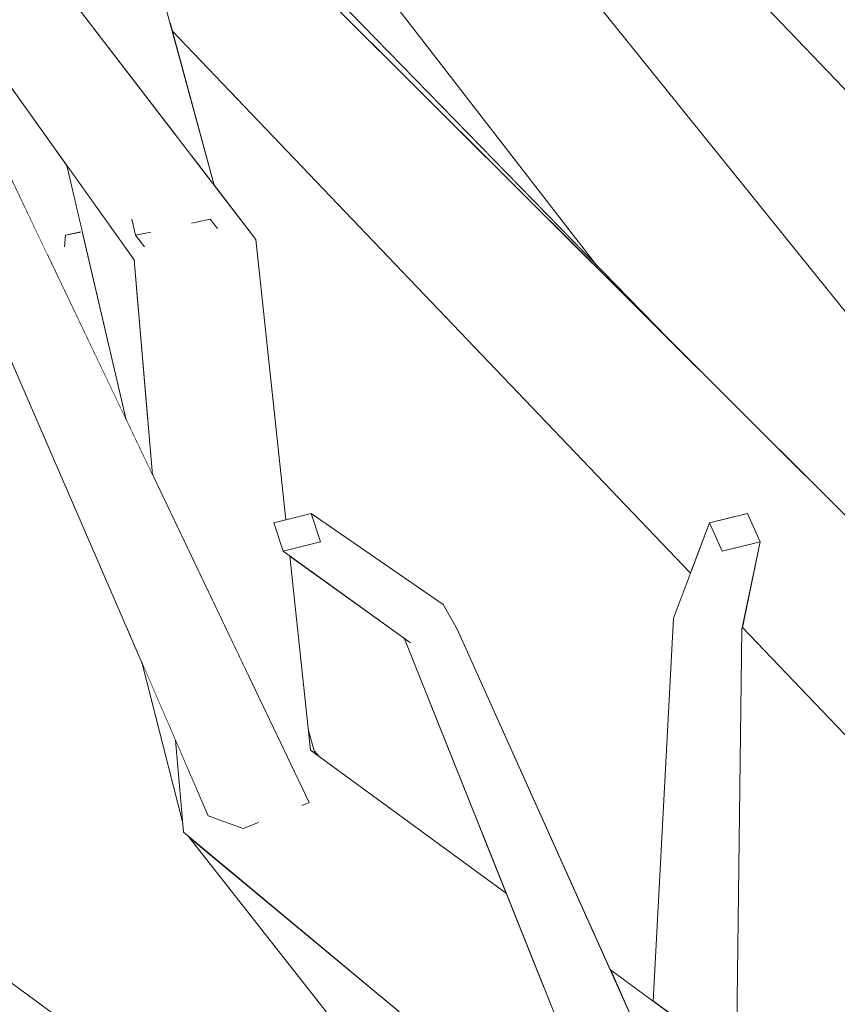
# Model space of a CAD drawing. Extents: x -289599 to -184549, y 66678 to 295474.
# Tile 468 of 656: x -250837 to -250776, y 71737 to 71810. Entities that reach past the tile are written whole.
import ezdxf

# ---------------------------------------------------------------- set-up
doc = ezdxf.new("R2010")
doc.units = 0
doc.header["$MEASUREMENT"] = 0
doc.linetypes.add('Wipeout_Contour', pattern=[1000, 0, -1000])
doc.layers.add('arch drzewa', color=8, linetype='Continuous')
doc.layers.add('Model drzwi', color=8, linetype='Continuous')
doc.layers.add('arch drzewa_Nr_Pióra__4', color=8, linetype='Continuous', lineweight=9)

msp = doc.modelspace()

# ---------------------------------------------------------------- wipeouts: each hides what was drawn before it
at = {"color": 254, "linetype": 'Wipeout_Contour', "lineweight": 0, "ltscale": 6396048.042397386}
msp.add_wipeout([(-250875.742, 71824.371), (-250876.119, 71824.599), (-250868.869, 71798.079), (-250865.738, 71793.998), (-250863.49, 71772.986), (-250861.591, 71773.452), (-250851.693, 71766.629), (-250850.643, 71764.775), (-250839.166, 71739.249), (-250817.915, 71723.689), (-250784.693, 71689.19), (-250786.37, 71698.097), (-250787.314, 71699.502), (-250807.501, 71714.447), (-250805.009, 71716.396), (-250792.502, 71707.23), (-250798.396, 71716.011), (-250824.535, 71749.234), (-250824.915, 71749.55), (-250824.982, 71750.327), (-250828.042, 71762.298), (-250844.563, 71800.411), (-250857.861, 71805.891), (-250859.467, 71808.211), (-250866.458, 71822.293)], dxfattribs=at).dxf.layer = 'Model drzwi'
at = {"color": 254, "linetype": 'Wipeout_Contour', "lineweight": 0, "ltscale": 3068997.46267517}
msp.add_wipeout([(-250783.457, 71732.332), (-250771.654, 71723.689), (-250733.416, 71683.982), (-250734.154, 71692.173), (-250739.028, 71711.254), (-250738.16, 71712.344), (-250734.778, 71713.077), (-250734.53, 71712.279), (-250734.416, 71712.344), (-250733.076, 71712.687), (-250783.018, 71764.927), (-250783.05, 71764.775)], dxfattribs=at).dxf.layer = 'Model drzwi'

# ---------------------------------------------------------------- next in the draw order: wipeouts: each hides what was drawn before it
at = {"color": 254, "linetype": 'Wipeout_Contour', "lineweight": 0, "ltscale": 2814009.116562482}
msp.add_wipeout([(-250786.901, 71768.989), (-250825.769, 71809.645), (-250822.607, 71798.079), (-250819.476, 71793.998), (-250817.229, 71772.986), (-250815.33, 71773.452), (-250805.431, 71766.629), (-250804.381, 71764.775), (-250792.904, 71739.249), (-250789.685, 71736.892), (-250788.18, 71765.607)], dxfattribs=at).dxf.layer = 'Model drzwi'

# ---------------------------------------------------------------- next in the draw order: wipeouts: each hides what was drawn before it
at = {"color": 254, "linetype": 'Wipeout_Contour', "lineweight": 0, "ltscale": 767359.626418}
msp.add_wipeout([(-250771.654, 71723.689), (-250792.904, 71739.249), (-250790.507, 71733.917)], dxfattribs=at).dxf.layer = 'arch drzewa'
at = {"color": 254, "linetype": 'Wipeout_Contour', "lineweight": 0, "ltscale": 1023327.812483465}
msp.add_wipeout([(-250810.629, 71814.152), (-250816.84, 71815.556), (-250794.035, 71792.188), (-250809.835, 71812.618)], dxfattribs=at).dxf.layer = 'Model drzwi'
at = {"color": 254, "linetype": 'Wipeout_Contour', "lineweight": 0, "ltscale": 1534919.731064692}
msp.add_wipeout([(-250816.937, 71770.264), (-250815.548, 71757.273), (-250815.106, 71755.649), (-250814.738, 71755.237), (-250800.687, 71744.949), (-250808.327, 71764.064)], dxfattribs=at).dxf.layer = 'Model drzwi'

# ---------------------------------------------------------------- next in the draw order: wipeouts: each hides what was drawn before it
at = {"color": 254, "linetype": 'Wipeout_Contour', "lineweight": 0, "ltscale": 2046539.315573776}
msp.add_wipeout([(-250816.495, 71752.001), (-250817.524, 71748.575), (-250797.877, 71737.916), (-250800.687, 71744.949), (-250815.381, 71755.708), (-250816.148, 71753.155), (-250815.492, 71751.782), (-250816.022, 71751.573)], dxfattribs=at).dxf.layer = 'arch drzewa'
at = {"color": 254, "linetype": 'Wipeout_Contour', "lineweight": 0, "ltscale": 767436.821561}
msp.add_wipeout([(-250803.229, 71816.891), (-250763.073, 71767.86), (-250803.226, 71816.898)], dxfattribs=at).dxf.layer = 'Model drzwi'

# ---------------------------------------------------------------- next in the draw order: wipeouts: each hides what was drawn before it
at = {"color": 254, "linetype": 'Wipeout_Contour', "lineweight": 0, "ltscale": 1790827.18872353}
msp.add_wipeout([(-250819.476, 71793.998), (-250826.736, 71795.407), (-250815.381, 71755.708), (-250816.937, 71770.264), (-250817.441, 71770.626), (-250818.145, 71772.761), (-250817.229, 71772.986)], dxfattribs=at).dxf.layer = 'arch drzewa'
at = {"color": 254, "linetype": 'Wipeout_Contour', "lineweight": 0, "ltscale": 767420.632717}
msp.add_wipeout([(-250817.524, 71748.575), (-250795.832, 71732.8), (-250797.877, 71737.916)], dxfattribs=at).dxf.layer = 'arch drzewa'
at = {"color": 254, "linetype": 'Wipeout_Contour', "lineweight": 0, "ltscale": 4092481.19224571}
msp.add_wipeout([(-250800.436, 71916.19), (-250792.133, 71907.913), (-250777.714, 71861.193), (-250760.542, 71831.733), (-250759.839, 71832.08), (-250742.648, 71814.824), (-250735.855, 71797.055), (-250723.821, 71782.109), (-250714.405, 71821.675), (-250715.208, 71827.697), (-250716.837, 71829.629), (-250716.751, 71830.515), (-250715.657, 71831.055), (-250720.136, 71864.617), (-250718.975, 71865.307), (-250748.241, 71905.863)], dxfattribs=at).dxf.layer = 'Model drzwi'

# ---------------------------------------------------------------- next in the draw order: wipeouts: each hides what was drawn before it
at = {"color": 254, "linetype": 'Wipeout_Contour', "lineweight": 0, "ltscale": 1023320.506130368}
msp.add_wipeout([(-250826.736, 71795.407), (-250820.019, 71761.26), (-250816.148, 71753.155), (-250815.381, 71755.708)], dxfattribs=at).dxf.layer = 'arch drzewa'
at = {"color": 254, "linetype": 'Wipeout_Contour', "lineweight": 0, "ltscale": 1023245.19372283}
msp.add_wipeout([(-250824.915, 71749.55), (-250794.828, 71730.286), (-250795.832, 71732.8), (-250817.524, 71748.575)], dxfattribs=at).dxf.layer = 'arch drzewa'
at = {"color": 254, "linetype": 'Wipeout_Contour', "lineweight": 0, "ltscale": 1790610.125897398}
msp.add_wipeout([(-250783.143, 71813.999), (-250798.466, 71817.429), (-250798.324, 71817.185), (-250762.799, 71773.062), (-250762.033, 71787.585), (-250758.865, 71788.053), (-250782.349, 71812.618)], dxfattribs=at).dxf.layer = 'Model drzwi'

# ---------------------------------------------------------------- next in the draw order: wipeouts: each hides what was drawn before it
at = {"color": 254, "linetype": 'Wipeout_Contour', "lineweight": 0, "ltscale": 1790891.038836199}
msp.add_wipeout([(-250827.909, 71793.569), (-250828.615, 71792.461), (-250821.528, 71764.418), (-250820.019, 71761.26), (-250826.736, 71795.407), (-250827.435, 71794.311), (-250827.824, 71793.462)], dxfattribs=at).dxf.layer = 'arch drzewa'
at = {"color": 254, "linetype": 'Wipeout_Contour', "lineweight": 0, "ltscale": 767471.444243}
msp.add_wipeout([(-250805.431, 71766.629), (-250815.33, 71773.452), (-250814.625, 71771.317)], dxfattribs=at).dxf.layer = 'arch drzewa'
at = {"color": 254, "linetype": 'Wipeout_Contour', "lineweight": 0, "ltscale": 767466.561958}
msp.add_wipeout([(-250815.106, 71755.649), (-250815.058, 71755.471), (-250814.738, 71755.237)], dxfattribs=at).dxf.layer = 'arch drzewa'
at = {"color": 254, "linetype": 'Wipeout_Contour', "lineweight": 0, "ltscale": 1534767.862490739}
msp.add_wipeout([(-250794.828, 71730.286), (-250824.915, 71749.55), (-250784.561, 71716.011), (-250778.167, 71716.73), (-250791.731, 71726.14), (-250794.279, 71728.914)], dxfattribs=at).dxf.layer = 'arch drzewa'

# ---------------------------------------------------------------- next in the draw order: wipeouts: each hides what was drawn before it
at = {"color": 254, "linetype": 'Wipeout_Contour', "lineweight": 0, "ltscale": 767612.771145}
msp.add_wipeout([(-250819.476, 71793.998), (-250854.102, 71839.129), (-250858.866, 71836.158)], dxfattribs=at).dxf.layer = 'arch drzewa'
at = {"color": 254, "linetype": 'Wipeout_Contour', "lineweight": 0, "ltscale": 2046307.480190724}
msp.add_wipeout([(-250780.536, 71814.036), (-250782.349, 71812.618), (-250670.108, 71714.541), (-250774.549, 71818.722), (-250777.356, 71816.525), (-250776.247, 71814.822), (-250776.563, 71813.762), (-250776.71, 71813.655)], dxfattribs=at).dxf.layer = 'arch drzewa'
at = {"color": 254, "linetype": 'Wipeout_Contour', "lineweight": 0, "ltscale": 767518.160748}
msp.add_wipeout([(-250821.528, 71764.418), (-250828.615, 71792.461), (-250827.225, 71776.346)], dxfattribs=at).dxf.layer = 'arch drzewa'
at = {"color": 254, "linetype": 'Wipeout_Contour', "lineweight": 0, "ltscale": 767421.328003}
msp.add_wipeout([(-250787.981, 71728.301), (-250804.381, 71764.775), (-250807.893, 71763.752)], dxfattribs=at).dxf.layer = 'arch drzewa'
at = {"color": 254, "linetype": 'Wipeout_Contour', "lineweight": 0, "ltscale": 767470.341068}
msp.add_wipeout([(-250818.482, 71753.446), (-250817.524, 71748.575), (-250816.495, 71752.001)], dxfattribs=at).dxf.layer = 'arch drzewa'
at = {"color": 254, "linetype": 'Wipeout_Contour', "lineweight": 0, "ltscale": 767491.590606}
msp.add_wipeout([(-250839.166, 71739.249), (-250836.768, 71733.917), (-250817.915, 71723.689)], dxfattribs=at).dxf.layer = 'arch drzewa'

# ---------------------------------------------------------------- next in the draw order: wipeouts: each hides what was drawn before it
at = {"color": 254, "linetype": 'Wipeout_Contour', "lineweight": 0, "ltscale": 767625.288187}
msp.add_wipeout([(-250826.736, 71795.407), (-250858.866, 71836.158), (-250860.322, 71836.946)], dxfattribs=at).dxf.layer = 'arch drzewa'
at = {"color": 254, "linetype": 'Wipeout_Contour', "lineweight": 0, "ltscale": 767164.944614}
msp.add_wipeout([(-250782.349, 71812.618), (-250684.182, 71709.932), (-250670.108, 71714.541)], dxfattribs=at).dxf.layer = 'arch drzewa'
at = {"color": 254, "linetype": 'Wipeout_Contour', "lineweight": 0, "ltscale": 767459.007147}
msp.add_wipeout([(-250814.625, 71771.317), (-250804.381, 71764.775), (-250805.431, 71766.629)], dxfattribs=at).dxf.layer = 'arch drzewa'
at = {"color": 254, "linetype": 'Wipeout_Contour', "lineweight": 0, "ltscale": 767397.655598}
msp.add_wipeout([(-250807.893, 71763.752), (-250791.731, 71726.14), (-250787.981, 71728.301)], dxfattribs=at).dxf.layer = 'arch drzewa'
at = {"color": 254, "linetype": 'Wipeout_Contour', "lineweight": 0, "ltscale": 767471.906507}
msp.add_wipeout([(-250818.482, 71753.446), (-250818.48, 71752.36), (-250817.524, 71748.575)], dxfattribs=at).dxf.layer = 'arch drzewa'

# ---------------------------------------------------------------- next in the draw order: wipeouts: each hides what was drawn before it
at = {"color": 254, "linetype": 'Wipeout_Contour', "lineweight": 0, "ltscale": 2302665.365996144}
msp.add_wipeout([(-250826.736, 71795.407), (-250860.322, 71836.946), (-250828.615, 71792.461), (-250827.909, 71793.569), (-250828.5, 71794.311), (-250828.778, 71795.52), (-250827.365, 71794.558), (-250827.317, 71794.568), (-250827.435, 71794.311)], dxfattribs=at).dxf.layer = 'arch drzewa'
at = {"color": 254, "linetype": 'Wipeout_Contour', "lineweight": 0, "ltscale": 767471.204811}
msp.add_wipeout([(-250804.381, 71764.775), (-250814.625, 71771.317), (-250817.441, 71770.626)], dxfattribs=at).dxf.layer = 'arch drzewa'
at = {"color": 254, "linetype": 'Wipeout_Contour', "lineweight": 0, "ltscale": 767427.518913}
msp.add_wipeout([(-250807.893, 71763.752), (-250808.245, 71764.005), (-250791.731, 71726.14)], dxfattribs=at).dxf.layer = 'arch drzewa'
at = {"color": 254, "linetype": 'Wipeout_Contour', "lineweight": 0, "ltscale": 1790788.720189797}
msp.add_wipeout([(-250823.049, 71750.777), (-250825.511, 71756.457), (-250824.915, 71749.55), (-250817.524, 71748.575), (-250818.48, 71752.36), (-250819.298, 71750.28), (-250820.431, 71749.833)], dxfattribs=at).dxf.layer = 'arch drzewa'

# ---------------------------------------------------------------- next in the draw order: wipeouts: each hides what was drawn before it
at = {"color": 254, "linetype": 'Wipeout_Contour', "lineweight": 0, "ltscale": 1023222.61862131}
msp.add_wipeout([(-250808.327, 71764.064), (-250794.279, 71728.914), (-250791.731, 71726.14), (-250808.245, 71764.005)], dxfattribs=at).dxf.layer = 'arch drzewa'

# ---------------------------------------------------------------- next in the draw order: wipeouts: each hides what was drawn before it
at = {"color": 254, "linetype": 'Wipeout_Contour', "lineweight": 0, "ltscale": 767462.719715}
msp.add_wipeout([(-250817.441, 71770.626), (-250807.893, 71763.752), (-250804.381, 71764.775)], dxfattribs=at).dxf.layer = 'arch drzewa'

# ---------------------------------------------------------------- next in the draw order: wipeouts: each hides what was drawn before it
at = {"color": 254, "linetype": 'Wipeout_Contour', "lineweight": 0, "ltscale": 2302381.021943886}
msp.add_wipeout([(-250809.835, 71812.618), (-250763.371, 71762.224), (-250763.073, 71767.86), (-250804.728, 71818.722), (-250806.566, 71816.525), (-250805.589, 71814.822), (-250805.614, 71814.752), (-250805.835, 71813.655), (-250808.648, 71814.036)], dxfattribs=at).dxf.layer = 'arch drzewa'
at = {"color": 254, "linetype": 'Wipeout_Contour', "lineweight": 0, "ltscale": 1023315.130286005}
msp.add_wipeout([(-250815.33, 71773.452), (-250818.145, 71772.761), (-250817.441, 71770.626), (-250814.625, 71771.317)], dxfattribs=at).dxf.layer = 'arch drzewa'

# ---------------------------------------------------------------- next in the draw order: wipeouts: each hides what was drawn before it
at = {"color": 254, "linetype": 'Wipeout_Contour', "lineweight": 0, "ltscale": 1279005.184638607}
msp.add_wipeout([(-250763.371, 71762.224), (-250809.835, 71812.618), (-250794.035, 71792.188), (-250787.617, 71785.611), (-250763.411, 71761.465)], dxfattribs=at).dxf.layer = 'arch drzewa'
at = {"color": 254, "linetype": 'Wipeout_Contour', "lineweight": 0, "ltscale": 767544.131895}
msp.add_wipeout([(-250815.492, 71751.782), (-250839.167, 71801.346), (-250843.422, 71799.941)], dxfattribs=at).dxf.layer = 'arch drzewa'

# ---------------------------------------------------------------- next in the draw order: wipeouts: each hides what was drawn before it
at = {"color": 254, "linetype": 'Wipeout_Contour', "lineweight": 0, "ltscale": 1023213.382154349}
msp.add_wipeout([(-250798.324, 71817.185), (-250804.728, 71818.722), (-250762.968, 71769.852), (-250762.799, 71773.062)], dxfattribs=at).dxf.layer = 'arch drzewa'
at = {"color": 254, "linetype": 'Wipeout_Contour', "lineweight": 0, "ltscale": 2046631.278520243}
msp.add_wipeout([(-250815.492, 71751.782), (-250843.422, 71799.941), (-250820.431, 71749.833), (-250819.298, 71750.28), (-250818.48, 71752.36), (-250818.482, 71753.446), (-250816.495, 71752.001), (-250816.022, 71751.573)], dxfattribs=at).dxf.layer = 'arch drzewa'
at = {"color": 254, "linetype": 'Wipeout_Contour', "lineweight": 0, "ltscale": 1023163.86532787}
msp.add_wipeout([(-250786.313, 71763.752), (-250783.849, 71732.619), (-250783.457, 71732.332), (-250783.05, 71764.775)], dxfattribs=at).dxf.layer = 'arch drzewa'

# ---------------------------------------------------------------- next in the draw order: wipeouts: each hides what was drawn before it
at = {"color": 254, "linetype": 'Wipeout_Contour', "lineweight": 0, "ltscale": 767386.357117}
msp.add_wipeout([(-250762.968, 71769.852), (-250804.535, 71818.495), (-250763.073, 71767.865)], dxfattribs=at).dxf.layer = 'arch drzewa'
at = {"color": 254, "linetype": 'Wipeout_Contour', "lineweight": 0, "ltscale": 767552.937824}
msp.add_wipeout([(-250843.422, 71799.941), (-250844.533, 71800.399), (-250820.431, 71749.833)], dxfattribs=at).dxf.layer = 'arch drzewa'
at = {"color": 254, "linetype": 'Wipeout_Contour', "lineweight": 0, "ltscale": 767372.16534}
msp.add_wipeout([(-250786.313, 71763.752), (-250786.97, 71734.904), (-250783.849, 71732.619)], dxfattribs=at).dxf.layer = 'arch drzewa'
at = {"color": 254, "linetype": 'Wipeout_Contour', "lineweight": 0, "ltscale": 767468.306279}
msp.add_wipeout([(-250815.548, 71757.273), (-250815.381, 71755.708), (-250815.058, 71755.471)], dxfattribs=at).dxf.layer = 'arch drzewa'

# ---------------------------------------------------------------- next in the draw order: wipeouts: each hides what was drawn before it
at = {"color": 254, "linetype": 'Wipeout_Contour', "lineweight": 0, "ltscale": 1023382.884038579}
msp.add_wipeout([(-250844.563, 71800.411), (-250823.049, 71750.777), (-250820.431, 71749.833), (-250844.533, 71800.399)], dxfattribs=at).dxf.layer = 'arch drzewa'
at = {"color": 254, "linetype": 'Wipeout_Contour', "lineweight": 0, "ltscale": 767388.560223}
msp.add_wipeout([(-250783.05, 71764.775), (-250781.667, 71771.317), (-250784.511, 71770.626)], dxfattribs=at).dxf.layer = 'arch drzewa'
at = {"color": 254, "linetype": 'Wipeout_Contour', "lineweight": 0, "ltscale": 1023176.77581453}
msp.add_wipeout([(-250786.313, 71763.752), (-250788.18, 71765.607), (-250787.402, 71735.221), (-250786.97, 71734.904)], dxfattribs=at).dxf.layer = 'arch drzewa'

# ---------------------------------------------------------------- next in the draw order: wipeouts: each hides what was drawn before it
at = {"color": 254, "linetype": 'Wipeout_Contour', "lineweight": 0, "ltscale": 1023403.411185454}
msp.add_wipeout([(-250829.857, 71824.599), (-250831.283, 71825.463), (-250822.888, 71798.445), (-250822.607, 71798.079)], dxfattribs=at).dxf.layer = 'arch drzewa'
at = {"color": 254, "linetype": 'Wipeout_Contour', "lineweight": 0, "ltscale": 767540.861169}
msp.add_wipeout([(-250828.778, 71795.52), (-250828.5, 71794.311), (-250827.365, 71794.558)], dxfattribs=at).dxf.layer = 'arch drzewa'
at = {"color": 254, "linetype": 'Wipeout_Contour', "lineweight": 0, "ltscale": 1535103.00619815}
msp.add_wipeout([(-250835.118, 71792.868), (-250829.198, 71780.475), (-250832.494, 71794.544), (-250832.859, 71794.311), (-250833.836, 71793.462), (-250833.911, 71793.639)], dxfattribs=at).dxf.layer = 'arch drzewa'
at = {"color": 254, "linetype": 'Wipeout_Contour', "lineweight": 0, "ltscale": 767390.440192}
msp.add_wipeout([(-250784.511, 71770.626), (-250786.313, 71763.752), (-250783.05, 71764.775)], dxfattribs=at).dxf.layer = 'arch drzewa'
at = {"color": 254, "linetype": 'Wipeout_Contour', "lineweight": 0, "ltscale": 767500.029862}
msp.add_wipeout([(-250828.042, 71762.298), (-250824.982, 71750.328), (-250825.511, 71756.457)], dxfattribs=at).dxf.layer = 'arch drzewa'
at = {"color": 254, "linetype": 'Wipeout_Contour', "lineweight": 0, "ltscale": 1535031.793360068}
msp.add_wipeout([(-250841.089, 71730.286), (-250871.177, 71749.55), (-250830.823, 71716.011), (-250824.429, 71716.73), (-250837.993, 71726.14), (-250840.541, 71728.914)], dxfattribs=at).dxf.layer = 'arch drzewa'

# ---------------------------------------------------------------- next in the draw order: wipeouts: each hides what was drawn before it
at = {"color": 254, "linetype": 'Wipeout_Contour', "lineweight": 0, "ltscale": 1023370.978249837}
msp.add_wipeout([(-250823.647, 71798.129), (-250823.651, 71798.112), (-250822.914, 71795.525), (-250822.354, 71794.822)], dxfattribs=at).dxf.layer = 'arch drzewa'
at = {"color": 254, "linetype": 'Wipeout_Contour', "lineweight": 0, "ltscale": 767539.804817}
msp.add_wipeout([(-250827.317, 71794.568), (-250828.5, 71794.311), (-250827.824, 71793.462)], dxfattribs=at).dxf.layer = 'arch drzewa'
at = {"color": 254, "linetype": 'Wipeout_Contour', "lineweight": 0, "ltscale": 767395.326919}
msp.add_wipeout([(-250786.313, 71763.752), (-250784.511, 71770.626), (-250785.475, 71772.761)], dxfattribs=at).dxf.layer = 'arch drzewa'
at = {"color": 254, "linetype": 'Wipeout_Contour', "lineweight": 0, "ltscale": 767553.289767}
msp.add_wipeout([(-250834.243, 71728.301), (-250850.643, 71764.775), (-250854.155, 71763.752)], dxfattribs=at).dxf.layer = 'arch drzewa'
at = {"color": 254, "linetype": 'Wipeout_Contour', "lineweight": 0, "ltscale": 1278992.374466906}
msp.add_wipeout([(-250824.535, 71749.234), (-250798.396, 71716.011), (-250789.66, 71716.739), (-250793.308, 71720.553), (-250792.514, 71722.622)], dxfattribs=at).dxf.layer = 'arch drzewa'

# ---------------------------------------------------------------- next in the draw order: wipeouts: each hides what was drawn before it
at = {"color": 254, "linetype": 'Wipeout_Contour', "lineweight": 0, "ltscale": 1023407.24409279}
msp.add_wipeout([(-250831.47, 71825.576), (-250824.252, 71800.222), (-250822.888, 71798.445), (-250831.283, 71825.463)], dxfattribs=at).dxf.layer = 'arch drzewa'
at = {"color": 254, "linetype": 'Wipeout_Contour', "lineweight": 0, "ltscale": 1023387.579466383}
msp.add_wipeout([(-250829.744, 71794.045), (-250828.268, 71788.443), (-250828.614, 71792.448), (-250828.622, 71792.472)], dxfattribs=at).dxf.layer = 'arch drzewa'
at = {"color": 254, "linetype": 'Wipeout_Contour', "lineweight": 0, "ltscale": 767382.316983}
msp.add_wipeout([(-250788.18, 71765.607), (-250789.685, 71736.892), (-250787.402, 71735.221)], dxfattribs=at).dxf.layer = 'arch drzewa'
at = {"color": 254, "linetype": 'Wipeout_Contour', "lineweight": 0, "ltscale": 767529.61926}
msp.add_wipeout([(-250854.155, 71763.752), (-250837.993, 71726.14), (-250834.243, 71728.301)], dxfattribs=at).dxf.layer = 'arch drzewa'

# ---------------------------------------------------------------- next in the draw order: wipeouts: each hides what was drawn before it
at = {"color": 254, "linetype": 'Wipeout_Contour', "lineweight": 0, "ltscale": 1023416.327492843}
msp.add_wipeout([(-250835.986, 71828.311), (-250825.366, 71801.675), (-250824.252, 71800.222), (-250831.47, 71825.576)], dxfattribs=at).dxf.layer = 'arch drzewa'
at = {"color": 254, "linetype": 'Wipeout_Contour', "lineweight": 0, "ltscale": 767529.517762}
msp.add_wipeout([(-250822.914, 71795.525), (-250823.679, 71798.212), (-250823.757, 71797.639)], dxfattribs=at).dxf.layer = 'arch drzewa'
at = {"color": 254, "linetype": 'Wipeout_Contour', "lineweight": 0, "ltscale": 767397.301792}
msp.add_wipeout([(-250785.475, 71772.761), (-250788.18, 71765.607), (-250786.313, 71763.752)], dxfattribs=at).dxf.layer = 'arch drzewa'

# ---------------------------------------------------------------- next in the draw order: wipeouts: each hides what was drawn before it
at = {"color": 254, "linetype": 'Wipeout_Contour', "lineweight": 0, "ltscale": 1023432.059725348}
msp.add_wipeout([(-250836.385, 71828.553), (-250832.267, 71810.67), (-250825.366, 71801.675), (-250835.986, 71828.311)], dxfattribs=at).dxf.layer = 'arch drzewa'
at = {"color": 254, "linetype": 'Wipeout_Contour', "lineweight": 0, "ltscale": 767562.940376}
msp.add_wipeout([(-250834.803, 71801.143), (-250833.597, 71799.253), (-250833.666, 71799.549)], dxfattribs=at).dxf.layer = 'arch drzewa'
at = {"color": 254, "linetype": 'Wipeout_Contour', "lineweight": 0, "ltscale": 767529.260599}
msp.add_wipeout([(-250824.299, 71795.224), (-250822.914, 71795.525), (-250823.757, 71797.639)], dxfattribs=at).dxf.layer = 'arch drzewa'
at = {"color": 254, "linetype": 'Wipeout_Contour', "lineweight": 0, "ltscale": 1023190.330709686}
msp.add_wipeout([(-250782.63, 71773.452), (-250785.475, 71772.761), (-250784.511, 71770.626), (-250781.667, 71771.317)], dxfattribs=at).dxf.layer = 'arch drzewa'

# ---------------------------------------------------------------- next in the draw order: wipeouts: each hides what was drawn before it
at = {"color": 254, "linetype": 'Wipeout_Contour', "lineweight": 0, "ltscale": 1279344.184654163}
msp.add_wipeout([(-250860.223, 71836.807), (-250860.88, 71836.946), (-250833.452, 71798.631), (-250833.597, 71799.253), (-250834.803, 71801.143)], dxfattribs=at).dxf.layer = 'arch drzewa'
at = {"color": 254, "linetype": 'Wipeout_Contour', "lineweight": 0, "ltscale": 767527.496855}
msp.add_wipeout([(-250824.299, 71795.224), (-250822.354, 71794.822), (-250822.914, 71795.525)], dxfattribs=at).dxf.layer = 'arch drzewa'

# ---------------------------------------------------------------- next in the draw order: wipeouts: each hides what was drawn before it
at = {"color": 254, "linetype": 'Wipeout_Contour', "lineweight": 0, "ltscale": 3070294.759252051}
msp.add_wipeout([(-250860.88, 71836.946), (-250841.633, 71802.87), (-250840.544, 71802.361), (-250839.167, 71801.346), (-250835.118, 71792.868), (-250833.911, 71793.639), (-250834.25, 71795.41), (-250834.301, 71795.52), (-250832.61, 71794.558), (-250832.859, 71794.311), (-250832.494, 71794.544), (-250833.452, 71798.631)], dxfattribs=at).dxf.layer = 'arch drzewa'

# ---------------------------------------------------------------- next in the draw order: wipeouts: each hides what was drawn before it
at = {"color": 254, "linetype": 'Wipeout_Contour', "lineweight": 0, "ltscale": 1023389.431403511}
msp.add_wipeout([(-250833.475, 71799.28), (-250827.564, 71780.269), (-250828.268, 71788.443), (-250829.744, 71794.045)], dxfattribs=at).dxf.layer = 'arch drzewa'

# ---------------------------------------------------------------- next in the draw order: wipeouts: each hides what was drawn before it
at = {"color": 254, "linetype": 'Wipeout_Contour', "lineweight": 0, "ltscale": 1279233.281888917}
msp.add_wipeout([(-250833.475, 71799.28), (-250833.666, 71799.549), (-250829.198, 71780.475), (-250827.225, 71776.346), (-250827.564, 71780.269)], dxfattribs=at).dxf.layer = 'arch drzewa'

# ---------------------------------------------------------------- next in the draw order: linework, layer by layer
at = {"layer": 'arch drzewa_Nr_Pióra__4', "linetype": 'Continuous'}
for p, q in [((-250828.5, 71794.311), (-250828.781, 71795.531)), ((-250827.355, 71794.56), (-250828.5, 71794.311)), ((-250828.5, 71794.311), (-250827.821, 71793.459))]:
    msp.add_line(p, q, dxfattribs=at)

# ---------------------------------------------------------------- next in the draw order: wipeouts: each hides what was drawn before it
at = {"color": 254, "linetype": 'Wipeout_Contour', "lineweight": 0, "ltscale": 3069898.182063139}
msp.add_wipeout([(-250826.798, 71814.036), (-250826.939, 71813.926), (-250825.945, 71810.288), (-250783.537, 71773.232), (-250782.63, 71773.452), (-250781.876, 71771.78), (-250716.37, 71714.541), (-250820.81, 71818.722), (-250823.618, 71816.525), (-250822.53, 71814.752), (-250822.825, 71813.762), (-250822.972, 71813.655)], dxfattribs=at).dxf.layer = 'arch drzewa'
at = {"color": 254, "linetype": 'Wipeout_Contour', "lineweight": 0, "ltscale": 767556.210188}
msp.add_wipeout([(-250834.301, 71795.52), (-250833.743, 71794.311), (-250832.61, 71794.558)], dxfattribs=at).dxf.layer = 'arch drzewa'

# ---------------------------------------------------------------- next in the draw order: linework, layer by layer
at = {"layer": 'arch drzewa_Nr_Pióra__4', "linetype": 'Continuous'}
for p, q in [((-250827.225, 71776.346), (-250828.615, 71792.461)), ((-250805.431, 71766.629), (-250804.381, 71764.775)), ((-250789.685, 71736.892), (-250788.18, 71765.607)), ((-250787.981, 71728.301), (-250804.381, 71764.775)), ((-250794.279, 71728.914), (-250808.327, 71764.064)), ((-250824.982, 71750.328), (-250828.042, 71762.298)), ((-250815.058, 71755.471), (-250815.548, 71757.273)), ((-250824.915, 71749.55), (-250825.511, 71756.457)), ((-250800.687, 71744.949), (-250815.381, 71755.708)), ((-250814.738, 71755.237), (-250815.106, 71755.649)), ((-250815.492, 71751.782), (-250816.038, 71751.567)), ((-250820.431, 71749.833), (-250823.049, 71750.777)), ((-250819.284, 71750.285), (-250820.431, 71749.833)), ((-250784.561, 71716.011), (-250824.915, 71749.55)), ((-250798.396, 71716.011), (-250824.535, 71749.234)), ((-250817.915, 71723.689), (-250839.166, 71739.249))]:
    msp.add_line(p, q, dxfattribs=at)

# ---------------------------------------------------------------- next in the draw order: wipeouts: each hides what was drawn before it
at = {"color": 254, "linetype": 'Wipeout_Contour', "lineweight": 0, "ltscale": 1279096.681633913}
msp.add_wipeout([(-250825.945, 71810.288), (-250825.769, 71809.645), (-250786.901, 71768.989), (-250785.475, 71772.761), (-250783.537, 71773.232)], dxfattribs=at).dxf.layer = 'arch drzewa'
at = {"color": 254, "linetype": 'Wipeout_Contour', "lineweight": 0, "ltscale": 1023409.659303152}
msp.add_wipeout([(-250833.743, 71794.311), (-250834.25, 71795.409), (-250833.911, 71793.639), (-250833.836, 71793.462)], dxfattribs=at).dxf.layer = 'arch drzewa'
at = {"color": 254, "linetype": 'Wipeout_Contour', "lineweight": 0, "ltscale": 1790290.414933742}
msp.add_wipeout([(-250781.667, 71771.317), (-250783.018, 71764.927), (-250733.076, 71712.687), (-250731.548, 71713.077), (-250730.029, 71710.068), (-250716.37, 71714.541), (-250781.876, 71771.78)], dxfattribs=at).dxf.layer = 'arch drzewa'

# ---------------------------------------------------------------- next in the draw order: linework, layer by layer
at = {"layer": 'arch drzewa_Nr_Pióra__4', "linetype": 'Continuous'}
for p, q in [((-250822.607, 71798.079), (-250829.857, 71824.599)), ((-250684.182, 71709.932), (-250782.349, 71812.618)), ((-250822.914, 71795.525), (-250824.317, 71795.22)), ((-250822.347, 71794.812), (-250822.914, 71795.525)), ((-250818.145, 71772.761), (-250815.33, 71773.452)), ((-250815.33, 71773.452), (-250814.625, 71771.317)), ((-250805.431, 71766.629), (-250815.33, 71773.452)), ((-250785.475, 71772.761), (-250782.63, 71773.452)), ((-250782.63, 71773.452), (-250781.667, 71771.317)), ((-250817.441, 71770.626), (-250818.145, 71772.761)), ((-250788.18, 71765.607), (-250785.475, 71772.761)), ((-250784.511, 71770.626), (-250785.475, 71772.761)), ((-250814.625, 71771.317), (-250817.441, 71770.626)), ((-250781.667, 71771.317), (-250784.511, 71770.626)), ((-250783.05, 71764.775), (-250781.667, 71771.317)), ((-250807.893, 71763.752), (-250817.441, 71770.626)), ((-250815.381, 71755.708), (-250816.937, 71770.264)), ((-250783.457, 71732.332), (-250783.05, 71764.775)), ((-250733.076, 71712.687), (-250783.018, 71764.927)), ((-250771.654, 71723.689), (-250792.904, 71739.249))]:
    msp.add_line(p, q, dxfattribs=at)

# ---------------------------------------------------------------- next in the draw order: wipeouts: each hides what was drawn before it
at = {"color": 254, "linetype": 'Wipeout_Contour', "lineweight": 0, "ltscale": 1023337.373838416}
msp.add_wipeout([(-250820.81, 71818.722), (-250814.928, 71812.854), (-250787.617, 71785.61), (-250818.43, 71817.185)], dxfattribs=at).dxf.layer = 'arch drzewa'
at = {"color": 254, "linetype": 'Wipeout_Contour', "lineweight": 0, "ltscale": 1023406.779340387}
msp.add_wipeout([(-250833.743, 71794.311), (-250833.836, 71793.462), (-250832.859, 71794.311), (-250832.61, 71794.558)], dxfattribs=at).dxf.layer = 'arch drzewa'

# ---------------------------------------------------------------- next in the draw order: linework, layer by layer
at = {"layer": 'arch drzewa_Nr_Pióra__4', "linetype": 'Continuous'}
for p, q in [((-250819.476, 71793.998), (-250854.102, 71839.129)), ((-250828.615, 71792.461), (-250860.322, 71836.946)), ((-250716.37, 71714.541), (-250820.81, 71818.722)), ((-250787.617, 71785.61), (-250818.43, 71817.185)), ((-250762.799, 71773.062), (-250798.324, 71817.185)), ((-250794.035, 71792.188), (-250809.835, 71812.618)), ((-250786.901, 71768.989), (-250825.769, 71809.645)), ((-250815.492, 71751.782), (-250839.167, 71801.346)), ((-250823.049, 71750.777), (-250844.563, 71800.411)), ((-250829.198, 71780.475), (-250833.666, 71799.549)), ((-250833.743, 71794.311), (-250833.837, 71793.454)), ((-250832.595, 71794.561), (-250833.743, 71794.311)), ((-250817.229, 71772.986), (-250819.476, 71793.998))]:
    msp.add_line(p, q, dxfattribs=at)

doc.saveas('drawing.dxf')
